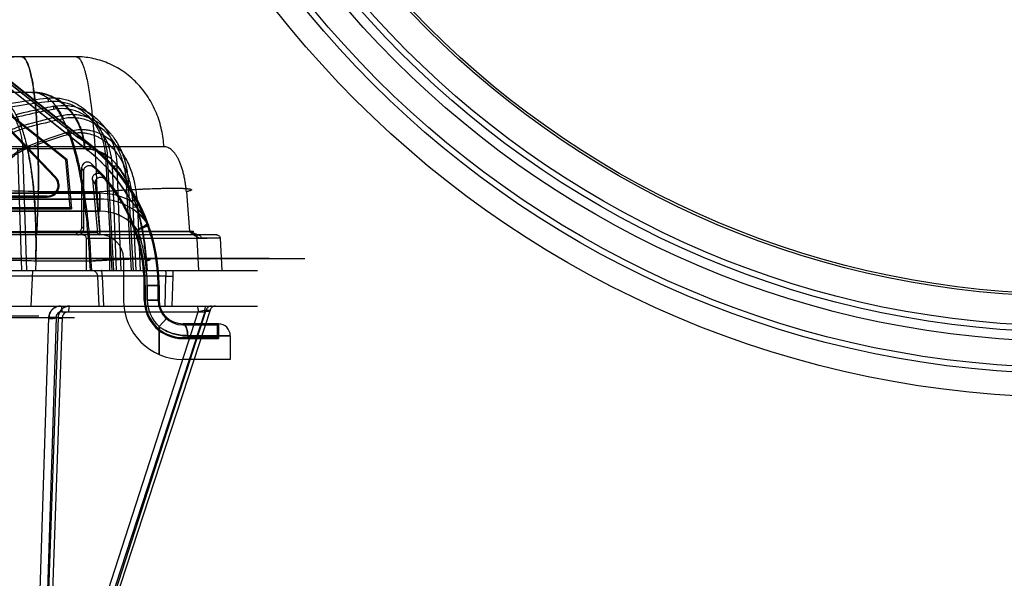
# Model space of a CAD drawing. Header units: millimetres. Extents: x 0 to 297, y 0 to 210.
# Tile 411 of 455: x 240.867 to 241.449, y 159.815 to 160.144. Entities that reach past the tile are written whole.
import ezdxf

# ---------------------------------------------------------------- set-up
doc = ezdxf.new("R2010")
doc.units = ezdxf.units.MM
doc.header["$LTSCALE"] = 16.335
doc.layers.get('0').update_dxf_attribs({"linetype": 'CONTINUOUS'})
for name, color, linetype in [('AXES_REF', 7, 'CONTINUOUS'), ('INTFCLR_1', 7, 'CONTINUOUS'), ('INTFCLR_144815', 7, 'CONTINUOUS'), ('INTFCLR_72935', 7, 'CONTINUOUS')]:
    doc.layers.add(name, color=color, linetype=linetype)

msp = doc.modelspace()

# ---------------------------------------------------------------- linework, layer by layer
at = {"color": 7, "linetype": 'Continuous'}
for centre, radius in [((241.48891, 154.71148), 6.78708), ((241.48891, 154.71148), 6.7865), ((241.48891, 154.71148), 6.74304), ((241.48891, 160.52008), 0.5985), ((241.48891, 160.52008), 0.5845), ((241.48891, 160.52008), 0.5656), ((241.48891, 160.52008), 0.56), ((241.48891, 160.52008), 0.5565), ((241.48891, 160.52008), 0.539), ((241.48891, 160.52008), 0.5376)]:
    msp.add_circle(centre, radius, dxfattribs=at)
at = {"color": 9, "linetype": 'Continuous'}
msp.add_circle((241.48891, 160.52008), 0.581, dxfattribs=at)
at = {"color": 7, "linetype": 'Continuous'}
for radius, start, end in [(6.72, 278.277129, 261.722871), (6.874, 113.082594, 269.618979)]:
    msp.add_arc((241.48891, 154.71148), radius, start, end, dxfattribs=at)
at = {"layer": 'AXES_REF', "color": 7, "linetype": 'Continuous'}
msp.add_arc((241.48891, 154.71148), 6.874, 113.082685, 66.917315, dxfattribs=at)
at = {"layer": 'AXES_REF', "color": 9, "linetype": 'Continuous'}
msp.add_arc((241.48891, 154.71148), 6.19116, 94.411812, 85.588188, dxfattribs=at)
at = {"layer": 'INTFCLR_1', "color": 6, "linetype": 'Continuous'}
for p, q in [((240.90008, 160.07609), (240.83013, 160.13132)), ((240.89463, 160.06177), (240.82107, 160.11985)), ((240.82145, 160.12033), (240.89522, 160.06209)), ((240.89522, 160.06209), (240.89463, 160.06177)), ((240.89731, 160.03332), (240.89463, 160.06177)), ((240.89522, 160.06209), (240.89798, 160.03271)), ((240.91041, 160.05008), (240.91336, 160.01871)), ((240.9119, 160.04747), (240.91471, 160.01748)), ((240.84178, 160.03271), (240.89798, 160.03271)), ((240.89731, 160.03332), (240.84236, 160.03332)), ((240.89798, 160.03271), (240.89731, 160.03332)), ((240.91336, 160.01871), (240.85162, 160.01871)), ((240.91336, 160.01871), (240.91471, 160.01748)), ((240.91471, 160.01748), (240.85162, 160.01748)), ((240.92871, 160.00348), (240.92871, 159.97898)), ((240.94096, 159.9876), (240.94096, 159.97898)), ((240.94158, 159.97898), (240.94158, 159.9876)), ((240.9491, 159.9876), (240.9491, 159.97898)), ((240.96371, 159.96437), (240.9841, 159.96437)), ((240.98471, 159.96498), (240.9841, 159.96437)), ((240.9841, 159.95684), (240.9841, 159.96437)), ((240.98471, 159.96498), (240.98471, 159.95623)), ((240.9841, 159.95684), (240.96371, 159.95684)), ((240.96371, 159.95623), (240.98471, 159.95623)), ((240.98471, 159.95623), (240.9841, 159.95684)), ((240.99171, 159.94398), (240.96371, 159.94398))]:
    msp.add_line(p, q, dxfattribs=at)
at = {"layer": 'INTFCLR_1', "color": 9, "linetype": 'Continuous'}
for p, q in [((240.83071, 160.13243), (240.90978, 160.07001)), ((240.90761, 160.06726), (240.83593, 160.12385)), ((240.90978, 160.07001), (240.90761, 160.06726)), ((240.91471, 160.04198), (240.85011, 160.04198)), ((240.91471, 160.03148), (240.91471, 160.04198)), ((240.8421, 160.03848), (240.91471, 160.03848)), ((240.93631, 160.03893), (240.93326, 160.03722)), ((240.91471, 160.03148), (240.8421, 160.03148)), ((240.94096, 159.9876), (240.94158, 159.9876)), ((240.94271, 159.97898), (240.94271, 159.9876)), ((240.94271, 159.9876), (240.94971, 159.9876)), ((240.94971, 159.9876), (240.94971, 159.97898)), ((240.94096, 159.97898), (240.94158, 159.97898)), ((240.94271, 159.97898), (240.94971, 159.97898)), ((240.95438, 159.96854), (240.94971, 159.96333)), ((240.94971, 159.96333), (240.94971, 159.9469)), ((240.96371, 159.96437), (240.96371, 159.96498)), ((240.98471, 159.96498), (240.96371, 159.96498)), ((240.96371, 159.95684), (240.96371, 159.95623)), ((240.99171, 159.95798), (240.96651, 159.95798)), ((240.99171, 159.95798), (240.99171, 159.94398))]:
    msp.add_line(p, q, dxfattribs=at)
at = {"layer": 'INTFCLR_1', "color": 6, "linetype": 'Continuous'}
for centre, radius, start, end in [((240.84471, 159.9876), 0.10439, 0, 57.96701), ((240.84471, 159.9876), 0.1015, 29.2687, 51.70984), ((240.84471, 159.9876), 0.09686, 0, 42.18358), ((240.84471, 159.9876), 0.09625, 0, 40.36717), ((240.91471, 160.00348), 0.014, 360, 90), ((240.96371, 159.97898), 0.035, 180, 270), ((240.96371, 159.97898), 0.02275, 180, 270), ((240.96371, 159.97898), 0.02214, 180, 270), ((240.96371, 159.97898), 0.01461, 180, 270)]:
    msp.add_arc(centre, radius, start, end, dxfattribs=at)
at = {"layer": 'INTFCLR_1', "color": 9, "linetype": 'Continuous'}
for centre, radius, start, end in [((240.84471, 159.9876), 0.105, 0, 51.70984), ((240.79028, 159.9801), 0.13903, 28.98442, 30.22364), ((240.79416, 159.98032), 0.14211, 29.33331, 30.59193), ((240.91471, 160.00348), 0.0385, 61.20911, 90), ((240.91471, 160.00348), 0.035, 35.94219, 90), ((240.91471, 160.00348), 0.028, 36.93798, 90), ((241.13331, 159.71252), 0.36501, 121.41573, 122.51786), ((239.57349, 163.10064), 3.36866, 293.87805, 293.99745), ((240.84471, 159.9876), 0.098, 0, 19.49798), ((240.94022, 160.02197), 0.0035, 19.79449, 35.94219), ((240.96371, 159.97898), 0.021, 180, 228.18969), ((240.96371, 159.97898), 0.014, 180, 270), ((240.98471, 159.95798), 0.007, 0, 90)]:
    msp.add_arc(centre, radius, start, end, dxfattribs=at)
at = {"layer": 'INTFCLR_1', "color": 6, "linetype": 'Continuous'}
msp.add_ellipse((240.86629, 160.01493), major_axis=(0.04349, 0.05508), ratio=0.868224, start_param=0, end_param=0.187827, dxfattribs=at)
for points, knots in [([(240.91041, 160.05008), (240.91035, 160.05069), (240.91052, 160.05191), (240.91161, 160.05335), (240.91324, 160.05403), (240.91505, 160.05381), (240.91607, 160.0531), (240.91649, 160.05264)], [0, 0, 0, 0, 0.208934, 0.402615, 0.590533, 0.787176, 1, 1, 1, 1]), ([(240.91805, 160.04993), (240.91763, 160.05043), (240.91655, 160.05122), (240.91468, 160.05143), (240.91312, 160.05074), (240.91204, 160.04937), (240.91183, 160.04815), (240.9119, 160.04747)], [0, 0, 0, 0, 0.220181, 0.427, 0.608764, 0.769253, 1, 1, 1, 1])]:
    msp.add_open_spline(points, degree=3, knots=knots, dxfattribs=at)
at = {"layer": 'INTFCLR_1', "color": 9, "linetype": 'Continuous'}
for points, knots in [([(240.93326, 160.03722), (240.93375, 160.0367), (240.93474, 160.03565), (240.93617, 160.03401), (240.93758, 160.03229), (240.93894, 160.03051), (240.94023, 160.02868), (240.94162, 160.02654), (240.94254, 160.02497), (240.94305, 160.02402)], [0, 0, 0, 0, 0.130098, 0.262365, 0.397029, 0.533901, 0.670203, 0.803898, 1, 1, 1, 1]), ([(240.94971, 159.96333), (240.9503, 159.96289), (240.95154, 159.96205), (240.95415, 159.9606), (240.95697, 159.95947), (240.95989, 159.95869), (240.96282, 159.95814), (240.96505, 159.95798), (240.96651, 159.95798)], [0, 0, 0, 0, 0.123084, 0.248729, 0.500796, 0.628221, 0.754143, 1, 1, 1, 1]), ([(240.96651, 159.95798), (240.96651, 159.95884), (240.96637, 159.96056), (240.96584, 159.96296), (240.96466, 159.96498), (240.96371, 159.96498)], [0, 0, 0, 0, 0.327607, 0.638667, 1, 1, 1, 1])]:
    msp.add_open_spline(points, degree=3, knots=knots, dxfattribs=at)
at = {"layer": 'INTFCLR_144815', "color": 9, "linetype": 'Continuous'}
for p, q in [((240.90084, 160.12248), (240.67837, 160.12248)), ((240.87517, 160.10148), (240.04867, 160.10148)), ((240.86819, 160.08152), (240.86894, 160.07986)), ((240.95251, 160.06941), (239.96198, 160.06941)), ((240.02285, 160.06831), (240.90605, 160.06831)), ((240.86915, 160.06831), (240.86621, 160.06824)), ((240.86621, 160.06824), (240.86852, 159.99648)), ((240.86915, 160.06831), (240.87147, 159.99648)), ((240.91808, 160.06355), (240.91931, 160.06363)), ((240.91808, 160.06355), (240.92178, 159.99648)), ((240.91913, 160.06362), (240.92283, 159.99648)), ((240.92489, 160.05798), (240.92211, 160.0579)), ((240.92462, 159.99648), (240.92211, 160.0579)), ((240.9274, 159.99648), (240.92489, 160.05798)), ((240.93192, 160.04783), (240.93052, 160.04775)), ((240.93336, 159.99648), (240.93052, 160.04775)), ((240.93456, 159.99648), (240.93172, 160.04782)), ((240.87843, 160.04287), (240.87757, 160.01947)), ((240.91296, 160.04287), (240.87843, 160.04287)), ((240.91296, 160.04287), (240.91468, 160.01947)), ((240.96579, 160.04287), (240.96757, 160.01947)), ((240.93701, 160.03371), (240.93429, 160.03363)), ((240.93429, 160.03363), (240.93588, 159.99648)), ((240.93701, 160.03371), (240.9386, 159.99648)), ((240.82514, 160.01947), (240.87757, 160.01947)), ((240.87757, 160.01748), (240.87757, 160.01947)), ((240.91468, 160.01947), (240.87757, 160.01947)), ((240.91468, 160.01947), (240.91468, 160.01748)), ((240.91468, 160.01947), (240.97028, 160.01943)), ((240.96977, 160.01944), (240.91468, 160.01947)), ((240.98394, 160.01748), (240.82976, 160.01748)), ((240.97202, 160.01538), (240.90643, 160.01538)), ((240.90666, 160.01538), (240.90666, 159.99648)), ((240.92043, 160.01748), (240.92043, 159.99648)), ((240.97202, 160.01748), (240.97202, 160.01538)), ((240.98571, 160.01549), (240.97202, 160.01538)), ((240.97202, 160.01538), (240.97303, 159.99648)), ((240.98571, 160.01549), (240.97461, 160.01549)), ((240.98571, 160.01549), (240.98673, 159.99648)), ((241.01473, 160.00342), (240.66308, 160.00342)), ((241.03573, 160.00323), (240.67155, 160.00323)), ((240.87695, 160.00197), (240.87675, 159.99648)), ((240.90944, 160.00197), (240.87695, 160.00197)), ((240.90927, 159.99648), (240.90887, 160.00197)), ((240.90944, 160.00197), (240.90984, 159.99648)), ((240.94188, 160.00197), (240.9423, 159.99648)), ((240.94286, 159.99648), (240.94245, 160.00197)), ((239.87511, 159.99648), (241.00773, 159.99648)), ((240.95774, 159.99648), (240.95781, 159.9931)), ((240.95371, 159.9931), (240.81006, 159.9931)), ((240.91614, 159.9931), (240.91326, 159.99316)), ((240.91614, 159.9931), (240.91686, 159.97548)), ((240.95322, 159.97548), (240.95371, 159.9931)), ((240.95371, 159.9931), (240.95781, 159.9931)), ((240.95781, 159.9931), (240.95732, 159.97548)), ((239.85312, 159.97548), (241.00773, 159.97548)), ((240.87982, 159.6842), (240.97273, 159.97201)), ((240.97665, 159.97201), (240.88261, 159.6842)), ((240.88384, 159.68313), (240.97745, 159.97309)), ((240.9798, 159.97309), (240.88506, 159.68313)), ((240.89229, 159.97201), (240.97665, 159.97201)), ((240.97743, 159.97309), (240.97273, 159.97201)), ((240.97745, 159.97309), (240.9798, 159.97309)), ((240.97988, 159.97307), (240.97982, 159.97309)), ((240.87877, 159.96946), (239.97066, 159.96946)), ((240.78028, 159.96872), (240.89976, 159.96872)), ((240.87497, 159.66323), (240.88471, 159.96872)), ((240.89015, 159.96872), (240.87922, 159.66323)), ((240.88889, 159.96863), (240.87982, 159.6842)), ((240.88261, 159.6842), (240.89279, 159.96863))]:
    msp.add_line(p, q, dxfattribs=at)
at = {"layer": 'INTFCLR_144815', "color": 7, "linetype": 'Continuous'}
for p, q in [((240.96941, 160.01805), (240.96758, 160.01947)), ((240.97067, 160.01815), (240.96758, 160.01947)), ((240.9726, 160.01748), (240.97067, 160.01815)), ((240.98571, 160.01549), (240.97202, 160.01538)), ((240.97202, 160.01538), (240.97807, 160.01543)), ((240.97303, 159.99648), (240.97909, 159.99648)), ((240.97909, 159.99648), (240.98673, 159.99648)), ((240.88889, 159.96863), (240.88471, 159.96872)), ((240.89008, 159.96873), (240.89279, 159.96863))]:
    msp.add_line(p, q, dxfattribs=at)
at = {"layer": 'INTFCLR_144815', "color": 6, "linetype": 'Continuous'}
for p, q in [((240.87428, 159.97548), (240.87523, 159.99648)), ((240.91337, 159.9931), (240.91409, 159.97548))]:
    msp.add_line(p, q, dxfattribs=at)
at = {"layer": 'INTFCLR_144815', "color": 9, "linetype": 'Continuous'}
for points, knots in [([(240.86851, 160.12248), (240.86548, 160.12248), (240.85922, 160.12187), (240.84994, 160.11903), (240.84101, 160.11413), (240.83299, 160.1073), (240.82637, 160.09888), (240.82148, 160.0894), (240.81844, 160.07947), (240.81757, 160.07271), (240.81741, 160.06941)], [0, 0, 0, 0, 0.112007, 0.231013, 0.356144, 0.48586, 0.617906, 0.7495, 0.877727, 1, 1, 1, 1]), ([(240.86851, 160.12248), (240.8689, 160.12248), (240.86978, 160.12216), (240.87085, 160.12101), (240.87163, 160.11964), (240.87225, 160.11824), (240.87293, 160.11641), (240.87372, 160.11369), (240.87456, 160.10993), (240.87519, 160.10637), (240.8756, 160.10364), (240.87584, 160.10193), (240.87619, 160.09916), (240.87668, 160.09475), (240.87722, 160.08854), (240.87755, 160.08363), (240.87775, 160.08019), (240.87787, 160.07777), (240.87807, 160.07342), (240.87828, 160.06706), (240.87841, 160.06058), (240.87847, 160.05525), (240.87849, 160.04977), (240.87846, 160.04564), (240.87843, 160.04287)], [0, 0, 0, 0, 0.01417, 0.032245, 0.056628, 0.0716, 0.088573, 0.128169, 0.175264, 0.230122, 0.260588, 0.276609, 0.29312, 0.363079, 0.439292, 0.52189, 0.543569, 0.565667, 0.610643, 0.703182, 0.799165, 0.84847, 0.898629, 1, 1, 1, 1]), ([(240.87843, 160.04287), (240.87846, 160.04562), (240.87849, 160.05105), (240.87844, 160.0591), (240.87831, 160.0657), (240.87816, 160.07086), (240.87797, 160.07579), (240.87768, 160.08169), (240.8773, 160.08741), (240.87694, 160.09175), (240.87657, 160.09574), (240.87606, 160.10035), (240.87546, 160.1047), (240.87492, 160.10788), (240.8744, 160.11064), (240.87373, 160.11366), (240.87282, 160.11678), (240.87198, 160.11893), (240.87126, 160.1203), (240.87061, 160.12127), (240.86978, 160.12216), (240.8689, 160.12248), (240.86851, 160.12248)], [0, 0, 0, 0, 0.100611, 0.199056, 0.295364, 0.34259, 0.38854, 0.476446, 0.559138, 0.598536, 0.636272, 0.706119, 0.768723, 0.797364, 0.824187, 0.871614, 0.91106, 0.942957, 0.956198, 0.96764, 0.985818, 1, 1, 1, 1]), ([(240.90084, 160.12248), (240.90122, 160.12248), (240.90208, 160.12213), (240.90288, 160.12122), (240.90352, 160.12023), (240.90425, 160.11883), (240.90511, 160.11665), (240.90587, 160.11416), (240.90638, 160.11218), (240.90669, 160.1109), (240.90718, 160.10876), (240.90788, 160.10525), (240.90871, 160.10018), (240.90928, 160.0961), (240.90964, 160.09319), (240.90989, 160.09111), (240.91032, 160.0873), (240.91087, 160.08163), (240.91135, 160.07576), (240.91165, 160.07149), (240.91182, 160.06897), (240.91206, 160.06507), (240.91239, 160.05913), (240.91272, 160.05107), (240.91289, 160.04563), (240.91296, 160.04287)], [0, 0, 0, 0, 0.0137, 0.03199, 0.043648, 0.057067, 0.089393, 0.129371, 0.152353, 0.164616, 0.177398, 0.232967, 0.29557, 0.365367, 0.383976, 0.403031, 0.44215, 0.524339, 0.611842, 0.657637, 0.68105, 0.70466, 0.800637, 0.899066, 1, 1, 1, 1]), ([(240.95251, 160.06941), (240.95235, 160.07271), (240.95146, 160.07947), (240.94839, 160.08941), (240.94344, 160.09889), (240.93675, 160.10731), (240.92864, 160.11414), (240.91961, 160.11903), (240.91024, 160.12187), (240.9039, 160.12248), (240.90084, 160.12248)], [0, 0, 0, 0, 0.121648, 0.249318, 0.380521, 0.512424, 0.64228, 0.767804, 0.887372, 1, 1, 1, 1]), ([(240.84117, 160.10148), (240.84296, 160.10148), (240.84567, 160.10116), (240.8487, 160.10025), (240.8504, 160.09958), (240.85293, 160.09841), (240.85574, 160.09661), (240.85824, 160.0944), (240.8596, 160.09299), (240.8616, 160.09074), (240.86334, 160.08822), (240.86481, 160.08552), (240.86574, 160.08362), (240.86716, 160.08015), (240.86816, 160.0765), (240.86871, 160.07328), (240.869, 160.07108), (240.86912, 160.06942), (240.86915, 160.06831)], [0, 0, 0, 0, 0.11221, 0.168878, 0.197671, 0.226708, 0.343981, 0.404649, 0.435621, 0.466723, 0.59351, 0.626213, 0.659325, 0.725804, 0.861054, 0.895669, 0.930354, 1, 1, 1, 1]), ([(240.86819, 160.08152), (240.86802, 160.082), (240.86695, 160.08478), (240.86483, 160.08942), (240.86202, 160.09367), (240.86, 160.09596), (240.85873, 160.09723), (240.85651, 160.09909), (240.85298, 160.10099), (240.84987, 160.10148), (240.84837, 160.10148)], [0, 0, 0, 0, 0.050723, 0.298743, 0.510488, 0.558537, 0.604509, 0.691061, 0.84885, 1, 1, 1, 1]), ([(240.87465, 160.10148), (240.87648, 160.10148), (240.88028, 160.10109), (240.88589, 160.09932), (240.89129, 160.09625), (240.89614, 160.09197), (240.90014, 160.08671), (240.90309, 160.08079), (240.90463, 160.07557), (240.90524, 160.07189), (240.90543, 160.07008), (240.9055, 160.06907), (240.90553, 160.06856), (240.90554, 160.06831)], [0, 0, 0, 0, 0.110091, 0.227367, 0.35129, 0.480575, 0.613053, 0.745829, 0.875737, 0.938734, 0.969603, 0.984863, 1, 1, 1, 1]), ([(240.88364, 160.09813), (240.88289, 160.09872), (240.88112, 160.09991), (240.87809, 160.10117), (240.87578, 160.10148), (240.87465, 160.10148)], [0, 0, 0, 0, 0.292985, 0.652794, 1, 1, 1, 1]), ([(240.87517, 160.10148), (240.87635, 160.10148), (240.87878, 160.10114), (240.88133, 160.10003), (240.88294, 160.09902), (240.88407, 160.09823), (240.88606, 160.09658), (240.88877, 160.09358), (240.89095, 160.09031), (240.89213, 160.08824), (240.89242, 160.08771)], [0, 0, 0, 0, 0.15324, 0.313676, 0.356303, 0.400164, 0.491532, 0.691919, 0.92127, 1, 1, 1, 1]), ([(240.90605, 160.06831), (240.90595, 160.07037), (240.90543, 160.07459), (240.90359, 160.08079), (240.90064, 160.08671), (240.89665, 160.09197), (240.8918, 160.09625), (240.88641, 160.09932), (240.88165, 160.10082), (240.87835, 160.10132), (240.87652, 160.10146), (240.87561, 160.10148), (240.87517, 160.10148)], [0, 0, 0, 0, 0.124168, 0.254088, 0.38687, 0.519347, 0.648622, 0.772526, 0.889779, 0.945789, 0.973123, 1, 1, 1, 1]), ([(240.86095, 160.09486), (240.86282, 160.09518), (240.87035, 160.09642), (240.87793, 160.09745), (240.88364, 160.09813)], [0, 0, 0, 0, 0.247376, 1, 1, 1, 1]), ([(240.86181, 160.09293), (240.86367, 160.09324), (240.87121, 160.09445), (240.87878, 160.09547), (240.88449, 160.09613)], [0, 0, 0, 0, 0.247348, 1, 1, 1, 1]), ([(240.88364, 160.09813), (240.88583, 160.09838), (240.88919, 160.09838), (240.89302, 160.09769), (240.89518, 160.09711), (240.89838, 160.09605), (240.90143, 160.09452), (240.90424, 160.09261), (240.90606, 160.09122), (240.90821, 160.0893), (240.91016, 160.08715), (240.9116, 160.08531), (240.91364, 160.08242), (240.91533, 160.07927), (240.91665, 160.07596), (240.91743, 160.07369), (240.91853, 160.06962), (240.91901, 160.06602), (240.91913, 160.06362)], [0, 0, 0, 0, 0.119569, 0.179693, 0.210066, 0.240338, 0.361812, 0.392829, 0.423861, 0.485936, 0.548606, 0.580373, 0.6123, 0.739918, 0.772238, 0.804815, 0.869805, 1, 1, 1, 1]), ([(240.88449, 160.09613), (240.88447, 160.09635), (240.88438, 160.09688), (240.88414, 160.09758), (240.88382, 160.09803), (240.88364, 160.09813)], [0, 0, 0, 0, 0.300043, 0.719983, 1, 1, 1, 1]), ([(240.88449, 160.09613), (240.88656, 160.09637), (240.88972, 160.09636), (240.89332, 160.09572), (240.89536, 160.09517), (240.89837, 160.09417), (240.90125, 160.09273), (240.9039, 160.09093), (240.90562, 160.08961), (240.90765, 160.0878), (240.9095, 160.08578), (240.91086, 160.08404), (240.91279, 160.08131), (240.9144, 160.07834), (240.91566, 160.07521), (240.91641, 160.07307), (240.91747, 160.06922), (240.91795, 160.06582), (240.91808, 160.06355)], [0, 0, 0, 0, 0.11914, 0.179105, 0.209412, 0.239628, 0.36096, 0.391963, 0.422989, 0.485075, 0.54778, 0.579575, 0.611536, 0.739348, 0.771728, 0.804368, 0.869495, 1, 1, 1, 1]), ([(240.8874, 160.09144), (240.88544, 160.09108), (240.87773, 160.0896), (240.87006, 160.08791), (240.86436, 160.08652)], [0, 0, 0, 0, 0.253554, 1, 1, 1, 1]), ([(240.88825, 160.09335), (240.8863, 160.09298), (240.87858, 160.09147), (240.87091, 160.08974), (240.86522, 160.08832)], [0, 0, 0, 0, 0.25351, 1, 1, 1, 1]), ([(240.86522, 160.08832), (240.86572, 160.08735), (240.86646, 160.08579), (240.8674, 160.08358), (240.86887, 160.07981), (240.87092, 160.07329), (240.87246, 160.06641), (240.8734, 160.0613), (240.87401, 160.0577), (240.87497, 160.05106), (240.8758, 160.04321), (240.87632, 160.03613), (240.87657, 160.0319), (240.87689, 160.02537), (240.87714, 160.01539), (240.87706, 160.00649), (240.87695, 160.00197)], [0, 0, 0, 0, 0.037273, 0.059148, 0.081815, 0.175569, 0.292105, 0.322305, 0.353159, 0.416714, 0.551373, 0.622631, 0.659166, 0.695974, 0.845822, 1, 1, 1, 1]), ([(240.88825, 160.09335), (240.88817, 160.09341), (240.88797, 160.09353), (240.88759, 160.09336), (240.88741, 160.0929), (240.88732, 160.09225), (240.88736, 160.09174), (240.8874, 160.09144)], [0, 0, 0, 0, 0.123392, 0.242938, 0.418094, 0.65692, 1, 1, 1, 1]), ([(240.92211, 160.0579), (240.92201, 160.06029), (240.92158, 160.06385), (240.92056, 160.0679), (240.91983, 160.07016), (240.9186, 160.07345), (240.91673, 160.07711), (240.91436, 160.08041), (240.91287, 160.08217), (240.91055, 160.08465), (240.9079, 160.0868), (240.90501, 160.08852), (240.90303, 160.08954), (240.90046, 160.09058), (240.8978, 160.09129), (240.89563, 160.09166), (240.89235, 160.092), (240.88956, 160.09184), (240.8874, 160.09144)], [0, 0, 0, 0, 0.130704, 0.195644, 0.228211, 0.260778, 0.388243, 0.451446, 0.483129, 0.514495, 0.637387, 0.668073, 0.698758, 0.759221, 0.819211, 0.849333, 0.879611, 1, 1, 1, 1]), ([(240.88825, 160.09335), (240.89055, 160.09377), (240.89352, 160.09394), (240.89701, 160.09357), (240.89931, 160.09319), (240.90214, 160.09243), (240.90486, 160.09133), (240.90695, 160.09026), (240.91002, 160.08844), (240.91282, 160.08617), (240.91528, 160.08355), (240.91685, 160.08169), (240.91934, 160.0782), (240.9213, 160.07434), (240.92258, 160.07087), (240.92334, 160.06849), (240.92439, 160.06423), (240.92481, 160.06048), (240.92489, 160.05798)], [0, 0, 0, 0, 0.12119, 0.151637, 0.181915, 0.24217, 0.302839, 0.333607, 0.364357, 0.487346, 0.5187, 0.550357, 0.613464, 0.740572, 0.773016, 0.805448, 0.870078, 1, 1, 1, 1]), ([(240.90887, 160.00197), (240.9088, 160.00326), (240.90866, 160.00584), (240.90835, 160.01095), (240.90769, 160.01965), (240.9067, 160.0294), (240.90559, 160.03775), (240.90499, 160.04181), (240.90462, 160.04409), (240.90374, 160.04945), (240.9021, 160.05803), (240.89989, 160.06683), (240.89824, 160.07224), (240.89717, 160.07551), (240.89531, 160.08064), (240.89247, 160.08697), (240.88968, 160.09148), (240.88825, 160.09335)], [0, 0, 0, 0, 0.040963, 0.081768, 0.162161, 0.317362, 0.392282, 0.429082, 0.447306, 0.465318, 0.601374, 0.723983, 0.752635, 0.780467, 0.832918, 0.925578, 1, 1, 1, 1]), ([(240.93172, 160.04782), (240.9316, 160.05052), (240.93102, 160.05592), (240.92948, 160.06185), (240.92805, 160.06566), (240.92698, 160.06815), (240.92545, 160.07116), (240.92363, 160.074), (240.92201, 160.07615), (240.92028, 160.0782), (240.91794, 160.08056), (240.91535, 160.08262), (240.91315, 160.08407), (240.91086, 160.08537), (240.90786, 160.0867), (240.90472, 160.08762), (240.90216, 160.08809), (240.89956, 160.08837), (240.89629, 160.08837), (240.89369, 160.08799), (240.89242, 160.08771)], [0, 0, 0, 0, 0.127036, 0.254018, 0.286076, 0.317969, 0.38126, 0.444349, 0.476017, 0.507652, 0.569983, 0.631721, 0.662647, 0.693754, 0.755274, 0.816132, 0.846688, 0.877474, 0.938638, 1, 1, 1, 1]), ([(240.89242, 160.08771), (240.89034, 160.08724), (240.88222, 160.08535), (240.87416, 160.08324), (240.86819, 160.08152)], [0, 0, 0, 0, 0.255406, 1, 1, 1, 1]), ([(240.89317, 160.08592), (240.89109, 160.08546), (240.88298, 160.08361), (240.87491, 160.08154), (240.86894, 160.07986)], [0, 0, 0, 0, 0.255456, 1, 1, 1, 1]), ([(240.89242, 160.08771), (240.8925, 160.08762), (240.89287, 160.08707), (240.89307, 160.08643), (240.89317, 160.08592)], [0, 0, 0, 0, 0.195676, 1, 1, 1, 1]), ([(240.93052, 160.04775), (240.93038, 160.05035), (240.92977, 160.05554), (240.92827, 160.06123), (240.92688, 160.06488), (240.92585, 160.06726), (240.92438, 160.07013), (240.92265, 160.07285), (240.92111, 160.0749), (240.91947, 160.07685), (240.91725, 160.07909), (240.91479, 160.08106), (240.9127, 160.08244), (240.91054, 160.08367), (240.90771, 160.08495), (240.90475, 160.08582), (240.90234, 160.08627), (240.89989, 160.08654), (240.89681, 160.08654), (240.89437, 160.08619), (240.89317, 160.08592)], [0, 0, 0, 0, 0.128679, 0.256763, 0.289023, 0.321086, 0.384633, 0.447867, 0.479566, 0.511204, 0.57346, 0.635015, 0.665808, 0.69675, 0.757862, 0.818211, 0.848473, 0.878939, 0.939405, 1, 1, 1, 1]), ([(240.86819, 160.08152), (240.86603, 160.08092), (240.86288, 160.07959), (240.85908, 160.07712), (240.85643, 160.07493), (240.85402, 160.07248), (240.85184, 160.06978), (240.84991, 160.0669), (240.84767, 160.06285), (240.84611, 160.0591), (240.84504, 160.05579), (240.84439, 160.05357), (240.84288, 160.04742), (240.84223, 160.04169), (240.84198, 160.03711)], [0, 0, 0, 0, 0.122251, 0.184155, 0.246505, 0.308837, 0.371756, 0.434859, 0.49768, 0.623757, 0.655525, 0.687165, 0.75011, 1, 1, 1, 1]), ([(240.86894, 160.07986), (240.86692, 160.07929), (240.86396, 160.07801), (240.86041, 160.07566), (240.85794, 160.07357), (240.85568, 160.07123), (240.85366, 160.06865), (240.85187, 160.06589), (240.84979, 160.062), (240.84836, 160.05839), (240.84738, 160.05521), (240.84679, 160.05305), (240.84542, 160.04707), (240.84488, 160.04149), (240.84468, 160.03703)], [0, 0, 0, 0, 0.120242, 0.181224, 0.242734, 0.304344, 0.36668, 0.429362, 0.491938, 0.618109, 0.650035, 0.681883, 0.745416, 1, 1, 1, 1]), ([(240.87097, 160.06813), (240.87295, 160.0689), (240.88119, 160.072), (240.88955, 160.07477), (240.89593, 160.07671)], [0, 0, 0, 0, 0.242175, 1, 1, 1, 1]), ([(240.87172, 160.06955), (240.8737, 160.07034), (240.88194, 160.0735), (240.8903, 160.07633), (240.89668, 160.07831)], [0, 0, 0, 0, 0.242266, 1, 1, 1, 1]), ([(240.89668, 160.07831), (240.89655, 160.07849), (240.89626, 160.07883), (240.89583, 160.07853), (240.89576, 160.07804), (240.89577, 160.07742), (240.89587, 160.07695), (240.89593, 160.07671)], [0, 0, 0, 0, 0.238508, 0.335836, 0.488824, 0.739115, 1, 1, 1, 1]), ([(240.89593, 160.07671), (240.89722, 160.07711), (240.89987, 160.07768), (240.90325, 160.07781), (240.90593, 160.07757), (240.90859, 160.0771), (240.91119, 160.0763), (240.91366, 160.0752), (240.91607, 160.0739), (240.91833, 160.07233), (240.92041, 160.07053), (240.9224, 160.06858), (240.9242, 160.06645), (240.92581, 160.06416), (240.92731, 160.06177), (240.92961, 160.05738), (240.93129, 160.05269), (240.93235, 160.04856), (240.93297, 160.04576), (240.93381, 160.0408), (240.93416, 160.0365), (240.93429, 160.03363)], [0, 0, 0, 0, 0.060576, 0.12082, 0.151184, 0.181343, 0.241757, 0.272383, 0.302955, 0.36427, 0.395355, 0.426527, 0.488917, 0.520377, 0.552103, 0.615405, 0.742377, 0.774553, 0.806763, 0.871074, 1, 1, 1, 1]), ([(240.93701, 160.03371), (240.93691, 160.03664), (240.93658, 160.04106), (240.93575, 160.04615), (240.93512, 160.04904), (240.93404, 160.05332), (240.9323, 160.05819), (240.9299, 160.06274), (240.92833, 160.06523), (240.92664, 160.06761), (240.92474, 160.06984), (240.92265, 160.07187), (240.92045, 160.07375), (240.91806, 160.07539), (240.91552, 160.07675), (240.91289, 160.0779), (240.91014, 160.07874), (240.90732, 160.07922), (240.90447, 160.07947), (240.90087, 160.07933), (240.89806, 160.07873), (240.89668, 160.07831)], [0, 0, 0, 0, 0.126318, 0.189657, 0.221453, 0.253271, 0.37927, 0.442352, 0.474033, 0.505494, 0.568012, 0.599318, 0.630576, 0.692376, 0.723256, 0.754235, 0.815468, 0.846095, 0.876962, 0.93828, 1, 1, 1, 1]), ([(240.89668, 160.07831), (240.89751, 160.07615), (240.89869, 160.07267), (240.89993, 160.06847), (240.90067, 160.06578), (240.90179, 160.06147), (240.90301, 160.05606), (240.9042, 160.04992), (240.90504, 160.04506), (240.9058, 160.04024), (240.90678, 160.03326), (240.90782, 160.02428), (240.90879, 160.01323), (240.90925, 160.00576), (240.90944, 160.00197)], [0, 0, 0, 0, 0.089478, 0.141889, 0.169125, 0.197066, 0.314013, 0.383152, 0.438827, 0.504284, 0.571859, 0.710882, 0.853547, 1, 1, 1, 1]), ([(240.8446, 160.00201), (240.84478, 160.00512), (240.84516, 160.01134), (240.84592, 160.02069), (240.8471, 160.03006), (240.84868, 160.03785), (240.85028, 160.04322), (240.85136, 160.04629), (240.85258, 160.04934), (240.85434, 160.05306), (240.85646, 160.05659), (240.85838, 160.05925), (240.86046, 160.06177), (240.86276, 160.06407), (240.86531, 160.06609), (240.86801, 160.06789), (240.8702, 160.06898), (240.87172, 160.06955)], [0, 0, 0, 0, 0.121613, 0.243648, 0.366386, 0.490443, 0.553443, 0.585336, 0.617528, 0.681732, 0.745862, 0.778082, 0.810058, 0.873307, 0.904913, 0.936729, 1, 1, 1, 1]), ([(240.84579, 160.00194), (240.84596, 160.00504), (240.84632, 160.01123), (240.84701, 160.02051), (240.84808, 160.02976), (240.84953, 160.03741), (240.85099, 160.04267), (240.85199, 160.04566), (240.85311, 160.04862), (240.85474, 160.05222), (240.85671, 160.05564), (240.8585, 160.05822), (240.86043, 160.06064), (240.86258, 160.06286), (240.86496, 160.0648), (240.86748, 160.06653), (240.86954, 160.06758), (240.87097, 160.06813)], [0, 0, 0, 0, 0.124865, 0.249601, 0.374191, 0.499054, 0.562023, 0.593783, 0.625762, 0.689302, 0.752456, 0.784072, 0.815373, 0.877077, 0.907819, 0.938709, 1, 1, 1, 1]), ([(240.87172, 160.06955), (240.87158, 160.06973), (240.87139, 160.06998), (240.87097, 160.0701), (240.87076, 160.06988), (240.87071, 160.06952), (240.87073, 160.06892), (240.87086, 160.06844), (240.87097, 160.06813)], [0, 0, 0, 0, 0.229945, 0.310691, 0.389464, 0.506933, 0.661541, 1, 1, 1, 1]), ([(240.87695, 160.00197), (240.87703, 160.00517), (240.87709, 160.00995), (240.87706, 160.01629), (240.87696, 160.02248), (240.8767, 160.03003), (240.87624, 160.03745), (240.87582, 160.04253), (240.87554, 160.04537), (240.87512, 160.04947), (240.87439, 160.05534), (240.87319, 160.06271), (240.87223, 160.06737), (240.87172, 160.06955)], [0, 0, 0, 0, 0.141092, 0.211029, 0.279937, 0.414445, 0.544682, 0.608229, 0.639612, 0.670686, 0.789857, 0.901088, 1, 1, 1, 1]), ([(240.90554, 160.06831), (240.90674, 160.06831), (240.90914, 160.06812), (240.91266, 160.06722), (240.91603, 160.06573), (240.91812, 160.06437), (240.91913, 160.06362)], [0, 0, 0, 0, 0.246231, 0.491223, 0.742163, 1, 1, 1, 1]), ([(240.93172, 160.04782), (240.93097, 160.04937), (240.92937, 160.05238), (240.92728, 160.05557), (240.92577, 160.05755), (240.92509, 160.05839), (240.92433, 160.05927), (240.92285, 160.0609), (240.92045, 160.06314), (240.9176, 160.06509), (240.91553, 160.06616), (240.91435, 160.06668), (240.91257, 160.06736), (240.90982, 160.0681), (240.9073, 160.06831), (240.90605, 160.06831)], [0, 0, 0, 0, 0.148968, 0.294411, 0.329243, 0.363463, 0.388522, 0.429648, 0.554128, 0.670765, 0.727182, 0.755084, 0.782736, 0.891454, 1, 1, 1, 1]), ([(240.96579, 160.04287), (240.96572, 160.04379), (240.96555, 160.04561), (240.96519, 160.0483), (240.96481, 160.05049), (240.96445, 160.0522), (240.96407, 160.05384), (240.96355, 160.05581), (240.96295, 160.05769), (240.96242, 160.05913), (240.96189, 160.06046), (240.96118, 160.06201), (240.96026, 160.0637), (240.95942, 160.06497), (240.95872, 160.06587), (240.95804, 160.06667), (240.95716, 160.06753), (240.95604, 160.06836), (240.95489, 160.06896), (240.95371, 160.06933), (240.9529, 160.06941), (240.95251, 160.06941)], [0, 0, 0, 0, 0.087124, 0.172425, 0.256065, 0.297272, 0.337572, 0.415179, 0.489048, 0.524654, 0.559287, 0.624677, 0.685234, 0.741447, 0.767946, 0.793201, 0.840323, 0.883704, 0.924295, 0.962676, 1, 1, 1, 1]), ([(240.92489, 160.05798), (240.92601, 160.05659), (240.92773, 160.05414), (240.92954, 160.05101), (240.93068, 160.04882), (240.93242, 160.04525), (240.93476, 160.03942), (240.93651, 160.03365), (240.93745, 160.03005), (240.93783, 160.02853), (240.93846, 160.02583), (240.93963, 160.02028), (240.94067, 160.01377), (240.94135, 160.00796), (240.94168, 160.00455), (240.94182, 160.00283), (240.94188, 160.00197)], [0, 0, 0, 0, 0.090282, 0.150978, 0.182739, 0.215172, 0.351692, 0.500439, 0.51999, 0.539744, 0.579557, 0.660339, 0.826824, 0.912751, 0.956307, 1, 1, 1, 1]), ([(240.87843, 160.04287), (240.87573, 160.04297), (240.87029, 160.04315), (240.86217, 160.04335), (240.85425, 160.04348), (240.84681, 160.04352), (240.84013, 160.04349), (240.83442, 160.04337), (240.82983, 160.04318), (240.82716, 160.04299), (240.82603, 160.04287)], [0, 0, 0, 0, 0.154724, 0.311383, 0.464459, 0.60816, 0.7371, 0.846955, 0.934939, 1, 1, 1, 1]), ([(240.91296, 160.04287), (240.9169, 160.04316), (240.9229, 160.04357), (240.93095, 160.04405), (240.93703, 160.04436), (240.94295, 160.04463), (240.94854, 160.04483), (240.95365, 160.04495), (240.95814, 160.045), (240.96191, 160.04496), (240.96507, 160.04487), (240.96727, 160.04461), (240.96847, 160.04441), (240.96891, 160.04403), (240.96848, 160.04366), (240.9679, 160.04345), (240.96694, 160.04314), (240.96621, 160.04297), (240.96579, 160.04287)], [0, 0, 0, 0, 0.200097, 0.303852, 0.407275, 0.50792, 0.603077, 0.690049, 0.766447, 0.83018, 0.880008, 0.927346, 0.939195, 0.944613, 0.950401, 0.961638, 0.978375, 1, 1, 1, 1]), ([(240.91296, 160.04287), (240.91734, 160.0432), (240.92585, 160.04377), (240.93627, 160.04434), (240.94406, 160.04467), (240.9493, 160.04485), (240.95403, 160.04496), (240.95818, 160.045), (240.96169, 160.04497), (240.96452, 160.04487), (240.96661, 160.04471), (240.96793, 160.04453), (240.96854, 160.04432), (240.96881, 160.04416), (240.96879, 160.04389), (240.96851, 160.04372), (240.96811, 160.04352), (240.96719, 160.04321), (240.96639, 160.04301), (240.96579, 160.04287)], [0, 0, 0, 0, 0.221868, 0.431103, 0.527274, 0.615997, 0.696011, 0.766224, 0.825637, 0.873472, 0.909084, 0.932153, 0.939038, 0.943173, 0.946123, 0.950844, 0.958451, 0.969161, 1, 1, 1, 1]), ([(240.94245, 160.00197), (240.94225, 160.0045), (240.94178, 160.00949), (240.94076, 160.01686), (240.93967, 160.02284), (240.93864, 160.02749), (240.93785, 160.03071), (240.93728, 160.03276), (240.93701, 160.03371)], [0, 0, 0, 0, 0.235789, 0.466148, 0.691586, 0.801639, 0.908629, 1, 1, 1, 1]), ([(240.9046, 160.01748), (240.90492, 160.01748), (240.90557, 160.01732), (240.90641, 160.01659), (240.90666, 160.01581), (240.90666, 160.01538)], [0, 0, 0, 0, 0.298626, 0.599091, 1, 1, 1, 1]), ([(240.9726, 160.01748), (240.97284, 160.01748), (240.97336, 160.01738), (240.97402, 160.01694), (240.97447, 160.01626), (240.97459, 160.01574), (240.97461, 160.01549)], [0, 0, 0, 0, 0.236087, 0.493118, 0.754435, 1, 1, 1, 1]), ([(240.98366, 160.01748), (240.98391, 160.01748), (240.98444, 160.01738), (240.98512, 160.01694), (240.98558, 160.01627), (240.9857, 160.01574), (240.98571, 160.01549)], [0, 0, 0, 0, 0.238267, 0.496313, 0.756655, 1, 1, 1, 1]), ([(240.87695, 160.00197), (240.87355, 160.0021), (240.86691, 160.00229), (240.85766, 160.0024), (240.85084, 160.00234), (240.84689, 160.00218), (240.84523, 160.00207), (240.84452, 160.00201), (240.8442, 160.00197)], [0, 0, 0, 0, 0.311491, 0.608349, 0.847112, 0.934966, 0.970346, 1, 1, 1, 1]), ([(240.94188, 160.00197), (240.94214, 160.00203), (240.94261, 160.00214), (240.9432, 160.00234), (240.94358, 160.00246), (240.94393, 160.00283), (240.9426, 160.00315), (240.94155, 160.00318), (240.93943, 160.00329), (240.93713, 160.0033), (240.9343, 160.00327), (240.93111, 160.00319), (240.92761, 160.00307), (240.92392, 160.00291), (240.92011, 160.00271), (240.91508, 160.00241), (240.91133, 160.00215), (240.90887, 160.00197)], [0, 0, 0, 0, 0.021689, 0.038488, 0.049782, 0.05561, 0.072244, 0.119531, 0.169348, 0.23309, 0.309517, 0.396533, 0.491747, 0.592458, 0.695951, 0.799776, 1, 1, 1, 1]), ([(240.90944, 160.00197), (240.91004, 160.00202), (240.91125, 160.00211), (240.91372, 160.00228), (240.91687, 160.00248), (240.92069, 160.00271), (240.92449, 160.00291), (240.92819, 160.00307), (240.93168, 160.0032), (240.9349, 160.00327), (240.93766, 160.00331), (240.94013, 160.00327), (240.94193, 160.00323), (240.94562, 160.00285), (240.94311, 160.00212), (240.94245, 160.00197)], [0, 0, 0, 0, 0.048702, 0.098499, 0.200605, 0.304629, 0.408322, 0.509225, 0.604618, 0.69179, 0.768345, 0.832182, 0.882058, 0.945118, 1, 1, 1, 1]), ([(240.90993, 159.99648), (240.91058, 159.99648), (240.91171, 159.99614), (240.91298, 159.99488), (240.91335, 159.99375), (240.91337, 159.9931)], [0, 0, 0, 0, 0.365677, 0.629112, 1, 1, 1, 1]), ([(240.91614, 159.9931), (240.91614, 159.99331), (240.91613, 159.99392), (240.91604, 159.99497), (240.9159, 159.99581), (240.91564, 159.99648), (240.91548, 159.99648)], [0, 0, 0, 0, 0.177162, 0.529995, 0.863197, 1, 1, 1, 1]), ([(240.95327, 159.99648), (240.95344, 159.99648), (240.95368, 159.99581), (240.95375, 159.99479), (240.95375, 159.99373), (240.95371, 159.9931)], [0, 0, 0, 0, 0.140075, 0.456519, 1, 1, 1, 1]), ([(240.89229, 159.97201), (240.89207, 159.97202), (240.89143, 159.972), (240.8904, 159.97165), (240.8892, 159.97057), (240.88884, 159.96936), (240.88889, 159.96863)], [0, 0, 0, 0, 0.120951, 0.357986, 0.592109, 1, 1, 1, 1]), ([(240.8915, 159.97548), (240.89168, 159.97548), (240.89202, 159.97482), (240.8922, 159.97373), (240.89229, 159.97264), (240.89229, 159.97201)], [0, 0, 0, 0, 0.144714, 0.478207, 1, 1, 1, 1]), ([(240.89279, 159.96863), (240.89279, 159.96879), (240.89281, 159.96932), (240.89305, 159.97026), (240.89403, 159.9716), (240.89538, 159.97206), (240.89621, 159.97201)], [0, 0, 0, 0, 0.089805, 0.298075, 0.532533, 1, 1, 1, 1]), ([(240.897, 159.97548), (240.89682, 159.97548), (240.89648, 159.97482), (240.89629, 159.97373), (240.89621, 159.97264), (240.89621, 159.97201)], [0, 0, 0, 0, 0.144714, 0.478207, 1, 1, 1, 1]), ([(240.97194, 159.97548), (240.97207, 159.97548), (240.97236, 159.97509), (240.97263, 159.97396), (240.97273, 159.97283), (240.97273, 159.97201)], [0, 0, 0, 0, 0.103117, 0.326022, 1, 1, 1, 1]), ([(240.97665, 159.97201), (240.97665, 159.97244), (240.97671, 159.97345), (240.97684, 159.97449), (240.9772, 159.97548), (240.97744, 159.97548)], [0, 0, 0, 0, 0.35171, 0.80538, 1, 1, 1, 1]), ([(240.97665, 159.97201), (240.97707, 159.97213), (240.97803, 159.97255), (240.97967, 159.9724), (240.97988, 159.97307)], [0, 0, 0, 0, 0.382179, 1, 1, 1, 1]), ([(240.98064, 159.97548), (240.97995, 159.97548), (240.97851, 159.975), (240.97765, 159.97376), (240.97743, 159.97309)], [0, 0, 0, 0, 0.495475, 1, 1, 1, 1]), ([(240.98068, 159.97548), (240.97998, 159.97548), (240.97854, 159.975), (240.97767, 159.97376), (240.97745, 159.97309)], [0, 0, 0, 0, 0.496376, 1, 1, 1, 1]), ([(240.98307, 159.97548), (240.98273, 159.97548), (240.98201, 159.97536), (240.98073, 159.97471), (240.98004, 159.97376), (240.97982, 159.97309)], [0, 0, 0, 0, 0.242703, 0.499798, 1, 1, 1, 1])]:
    msp.add_open_spline(points, degree=3, knots=knots, dxfattribs=at)
at = {"layer": 'INTFCLR_144815', "color": 7, "linetype": 'Continuous'}
for points, knots in [([(240.9726, 160.01748), (240.97233, 160.01748), (240.97168, 160.0177), (240.9706, 160.01818), (240.9692, 160.01881), (240.96816, 160.01925), (240.96758, 160.01947)], [0, 0, 0, 0, 0.150877, 0.370722, 0.655446, 1, 1, 1, 1]), ([(240.96758, 160.01947), (240.96818, 160.01899), (240.96936, 160.01807), (240.97111, 160.01681), (240.97258, 160.01597), (240.97375, 160.01557), (240.97433, 160.01549), (240.97461, 160.01549)], [0, 0, 0, 0, 0.282431, 0.54857, 0.789259, 0.898009, 1, 1, 1, 1]), ([(240.88466, 159.96805), (240.88464, 159.96838), (240.88472, 159.96928), (240.88497, 159.97061), (240.88564, 159.97215), (240.88658, 159.97341), (240.88777, 159.97438), (240.88894, 159.97501), (240.89019, 159.97539), (240.89107, 159.97548), (240.8915, 159.97548)], [0, 0, 0, 0, 0.089438, 0.239712, 0.357991, 0.534458, 0.651869, 0.76801, 0.884267, 1, 1, 1, 1]), ([(240.8915, 159.97548), (240.89087, 159.97548), (240.88958, 159.97529), (240.88781, 159.97447), (240.88635, 159.97318), (240.88512, 159.97128), (240.88474, 159.96968), (240.88471, 159.96872)], [0, 0, 0, 0, 0.179584, 0.364082, 0.54709, 0.727009, 1, 1, 1, 1]), ([(240.897, 159.97548), (240.89656, 159.97548), (240.89568, 159.97539), (240.89442, 159.97501), (240.89325, 159.97439), (240.89222, 159.97355), (240.89136, 159.97252), (240.89039, 159.97076), (240.89003, 159.96916), (240.8901, 159.96805)], [0, 0, 0, 0, 0.116193, 0.232905, 0.34943, 0.467119, 0.584636, 0.703255, 1, 1, 1, 1]), ([(240.89015, 159.96872), (240.89018, 159.96932), (240.89037, 159.97053), (240.89111, 159.9722), (240.89223, 159.97361), (240.89365, 159.97467), (240.89526, 159.97533), (240.89642, 159.97548), (240.897, 159.97548)], [0, 0, 0, 0, 0.170335, 0.340815, 0.510993, 0.674214, 0.836014, 1, 1, 1, 1]), ([(240.88466, 159.96805), (240.88518, 159.96807), (240.88592, 159.96812), (240.88689, 159.96817), (240.88755, 159.96825), (240.8883, 159.96812), (240.88863, 159.96862), (240.88889, 159.96863)], [0, 0, 0, 0, 0.365006, 0.513723, 0.670436, 0.825566, 1, 1, 1, 1]), ([(240.89279, 159.96863), (240.89255, 159.96862), (240.89226, 159.96816), (240.89166, 159.96822), (240.89102, 159.96818), (240.89079, 159.96818), (240.88999, 159.96805), (240.8901, 159.96805)], [0, 0, 0, 0, 0.261449, 0.446659, 0.617385, 0.885698, 1, 1, 1, 1])]:
    msp.add_open_spline(points, degree=3, knots=knots, dxfattribs=at)
at = {"layer": 'INTFCLR_72935', "color": 6, "linetype": 'Continuous'}
for p, q in [((240.82883, 160.13267), (240.90215, 160.07458)), ((240.86149, 160.07922), (240.88834, 160.05113)), ((240.88878, 160.05155), (240.86191, 160.07968)), ((240.90192, 160.07634), (240.90215, 160.07458)), ((240.90192, 160.07634), (240.9023, 160.07526)), ((240.90215, 160.07458), (240.9023, 160.07526)), ((240.9023, 160.07526), (240.90954, 160.06953)), ((240.90399, 160.05692), (240.90399, 160.02216)), ((240.90522, 160.02093), (240.90522, 160.05494)), ((240.88372, 160.04032), (240.84782, 160.04032)), ((240.84782, 160.03971), (240.88372, 160.03971)), ((240.90054, 160.01871), (240.85032, 160.01871)), ((240.91471, 160.01748), (240.84057, 160.01748)), ((240.92871, 160.00348), (240.92871, 159.97898)), ((240.94096, 159.97898), (240.94096, 159.9877)), ((240.94158, 159.9877), (240.94158, 159.97898)), ((240.9491, 159.97898), (240.9491, 159.9877)), ((240.9841, 159.96437), (240.96371, 159.96437)), ((240.98471, 159.96498), (240.9841, 159.96437)), ((240.9841, 159.96437), (240.9841, 159.95684)), ((240.98471, 159.95623), (240.98471, 159.96498)), ((240.96371, 159.95684), (240.9841, 159.95684)), ((240.98471, 159.95623), (240.96371, 159.95623)), ((240.98471, 159.95623), (240.9841, 159.95684)), ((240.99171, 159.94398), (240.96371, 159.94398))]:
    msp.add_line(p, q, dxfattribs=at)
at = {"layer": 'INTFCLR_72935', "color": 9, "linetype": 'Continuous'}
for p, q in [((240.90992, 160.07001), (240.83058, 160.13286)), ((240.83582, 160.12424), (240.90774, 160.06726)), ((240.90992, 160.07001), (240.90774, 160.06726)), ((240.88834, 160.05113), (240.88878, 160.05155)), ((240.85011, 160.04198), (240.91471, 160.04198)), ((240.91471, 160.04198), (240.91471, 160.03148)), ((240.91471, 160.03848), (240.84147, 160.03848)), ((240.88372, 160.03971), (240.88372, 160.04032)), ((240.93335, 160.03717), (240.9364, 160.03888)), ((240.85428, 160.03148), (240.91471, 160.03148)), ((240.90054, 160.01871), (240.90177, 160.01748)), ((240.90522, 160.02093), (240.90399, 160.02216)), ((240.93717, 160.02021), (240.94314, 160.0239)), ((240.94158, 159.9877), (240.94096, 159.9877)), ((240.94271, 159.9877), (240.94271, 159.97898)), ((240.94271, 159.9877), (240.94971, 159.9877)), ((240.94971, 159.97898), (240.94971, 159.9877)), ((240.94158, 159.97898), (240.94096, 159.97898)), ((240.94971, 159.97898), (240.94271, 159.97898)), ((240.94971, 159.96333), (240.95438, 159.96854)), ((240.94971, 159.9469), (240.94971, 159.96333)), ((240.96371, 159.96498), (240.96371, 159.96437)), ((240.96371, 159.96498), (240.98471, 159.96498)), ((240.96371, 159.95623), (240.96371, 159.95684)), ((240.96651, 159.95798), (240.99171, 159.95798)), ((240.99171, 159.95798), (240.99171, 159.94398))]:
    msp.add_line(p, q, dxfattribs=at)
for centre, radius, start, end in [((240.84471, 159.9877), 0.1015, 29.16614, 51.61286), ((240.84471, 159.9877), 0.105, 0, 51.61286), ((240.79065, 159.98235), 0.14193, 31.91247, 32.889), ((240.78698, 159.98266), 0.13858, 31.43548, 32.4007), ((240.91471, 160.00348), 0.0385, 61.0584, 90), ((240.91471, 160.00348), 0.035, 35.6992, 90), ((240.91471, 160.00348), 0.028, 36.68796, 90), ((239.5804, 163.10832), 3.37302, 293.71829, 293.83753), ((240.84471, 159.9877), 0.098, 0, 19.36933), ((240.9403, 160.02186), 0.0035, 19.66375, 35.6992), ((240.96371, 159.97898), 0.021, 180, 228.18969), ((240.96371, 159.97898), 0.014, 180, 270), ((240.98471, 159.95798), 0.007, 0, 90)]:
    msp.add_arc(centre, radius, start, end, dxfattribs=at)
at = {"layer": 'INTFCLR_72935', "color": 6, "linetype": 'Continuous'}
for centre, radius, start, end in [((240.84471, 159.9877), 0.10439, 0, 51.61286), ((240.84471, 159.9877), 0.09686, 0, 47.7596), ((240.84471, 159.9877), 0.09625, 0, 46.37095), ((240.88372, 160.04671), 0.007, 270, 43.69471), ((240.88372, 160.04671), 0.00639, 270, 43.69472), ((240.91471, 160.00348), 0.014, 360, 90), ((240.96371, 159.97898), 0.035, 180, 270), ((240.96371, 159.97898), 0.02275, 180, 270), ((240.96371, 159.97898), 0.02214, 180, 270), ((240.96371, 159.97898), 0.01461, 180, 270)]:
    msp.add_arc(centre, radius, start, end, dxfattribs=at)
at = {"layer": 'INTFCLR_72935', "color": 7, "linetype": 'Continuous'}
msp.add_arc((240.89377, 159.99724), 0.05611, 28.37518, 34.33388, dxfattribs=at)
at = {"layer": 'INTFCLR_72935', "color": 6, "linetype": 'Continuous'}
for points, knots in [([(240.90983, 160.05941), (240.90939, 160.05982), (240.90831, 160.06041), (240.90652, 160.06042), (240.90463, 160.05942), (240.90399, 160.05785), (240.90399, 160.05692)], [0, 0, 0, 0, 0.226001, 0.441679, 0.649822, 1, 1, 1, 1]), ([(240.90522, 160.05494), (240.90522, 160.05557), (240.90554, 160.05682), (240.90689, 160.05812), (240.90897, 160.05864), (240.91048, 160.05799), (240.91113, 160.05737)], [0, 0, 0, 0, 0.234859, 0.454648, 0.665309, 1, 1, 1, 1]), ([(240.90399, 160.02216), (240.90399, 160.02156), (240.90367, 160.02034), (240.90234, 160.01903), (240.90113, 160.01871), (240.90054, 160.01871)], [0, 0, 0, 0, 0.33589, 0.667346, 1, 1, 1, 1]), ([(240.90177, 160.01748), (240.90237, 160.01748), (240.90359, 160.0178), (240.90491, 160.01912), (240.90522, 160.02033), (240.90522, 160.02093)], [0, 0, 0, 0, 0.33589, 0.667346, 1, 1, 1, 1])]:
    msp.add_open_spline(points, degree=3, knots=knots, dxfattribs=at)
at = {"layer": 'INTFCLR_72935', "color": 7, "linetype": 'Continuous'}
for points, knots in [([(240.93335, 160.03717), (240.93372, 160.03678), (240.93442, 160.03603), (240.93567, 160.03464), (240.93697, 160.03309), (240.93854, 160.0311), (240.93953, 160.02972), (240.9401, 160.02888)], [0, 0, 0, 0, 0.150376, 0.288334, 0.524269, 0.716563, 1, 1, 1, 1]), ([(240.93335, 160.03717), (240.93384, 160.03665), (240.93483, 160.03559), (240.93627, 160.03394), (240.93768, 160.03221), (240.93903, 160.03042), (240.94032, 160.02858), (240.94172, 160.02642), (240.94263, 160.02485), (240.94314, 160.0239)], [0, 0, 0, 0, 0.130619, 0.262999, 0.397383, 0.533831, 0.670518, 0.804752, 1, 1, 1, 1])]:
    msp.add_open_spline(points, degree=3, knots=knots, dxfattribs=at)
at = {"layer": 'INTFCLR_72935', "color": 9, "linetype": 'Continuous'}
for points, knots in [([(240.96651, 159.95798), (240.96505, 159.95798), (240.96282, 159.95814), (240.95989, 159.95869), (240.95697, 159.95947), (240.95415, 159.9606), (240.95154, 159.96205), (240.9503, 159.96289), (240.94971, 159.96333)], [0, 0, 0, 0, 0.245858, 0.371779, 0.499203, 0.751271, 0.876916, 1, 1, 1, 1]), ([(240.96371, 159.96498), (240.96466, 159.96498), (240.96637, 159.96205), (240.96651, 159.95965), (240.96651, 159.95798)], [0, 0, 0, 0, 0.362277, 1, 1, 1, 1])]:
    msp.add_open_spline(points, degree=3, knots=knots, dxfattribs=at)

doc.saveas('drawing.dxf')
